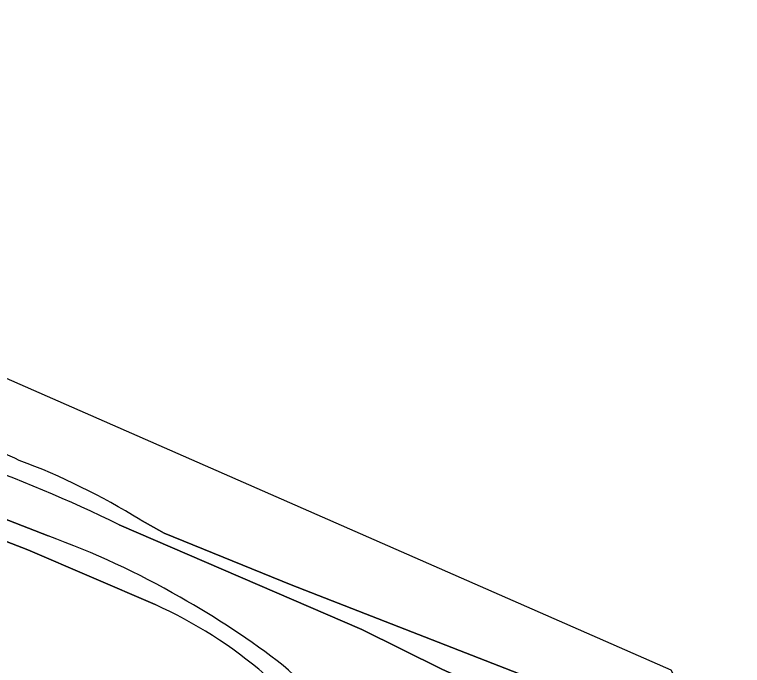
# Model space of a CAD drawing. Extents: x 160349 to 161355, y 381727 to 382854.
# Drawn here: x 161213.4 to 161264.3, y 381777.9 to 381823.4 of the extents above; entities that cross this region are included whole.
import ezdxf

# ---------------------------------------------------------------- set-up
doc = ezdxf.new("R2010")
doc.units = 0
for name, color, linetype in [('IMGEO_Loofbos', 7, 'Continuous'), ('IMGEO_Oever', 7, 'Continuous'), ('IMGEO_Voetpad_halfverhard', 7, 'Continuous'), ('IMGEO_Waterloop', 7, 'Continuous')]:
    doc.layers.add(name, color=color, linetype=linetype)

msp = doc.modelspace()

# ---------------------------------------------------------------- linework, layer by layer
at = {"layer": 'IMGEO_Loofbos'}
for points in [[(161191.116, 381796.777), (161196.535, 381794.451), (161215.792, 381786.945)], [(161214.368, 381785.975), (161205.982, 381789.217), (161193.783, 381794.323)], [(161252.296, 381773.838), (161250.588, 381774.334), (161243.285, 381777.631), (161237.708, 381780.419), (161220.755, 381787.726)], [(161223.253, 381782.15), (161214.368, 381785.975)]]:
    msp.add_lwpolyline(points, dxfattribs=at)
for centre, radius, start, end in [((161175.244, 381694.624), 103.63, 63.94953, 70.43719), ((161195.83, 381731.865), 58.586, 60.1318, 70.0784), ((161194.157, 381728.22), 62.581, 52.54745, 60.46592), ((161210.032, 381752.888), 32.11, 49.3965, 65.6862), ((161196.38, 381738.546), 53.224, 39.2827, 47.6816)]:
    msp.add_arc(centre, radius, start, end, dxfattribs=at)
at = {"layer": 'IMGEO_Oever'}
for points in [[(161250.543, 381776.599), (161232.76, 381783.528), (161223.879, 381787.137), (161222.187, 381788.089)], [(161220.755, 381787.726), (161237.708, 381780.419), (161243.285, 381777.631), (161250.588, 381774.334), (161252.296, 381773.838)]]:
    msp.add_lwpolyline(points, dxfattribs=at)
for centre, radius, start, end in [((161200.747, 381765.073), 30.114, 64.3881, 75.0602), ((161175.244, 381694.624), 103.63, 63.94953, 70.43719), ((161196.74, 381746.947), 48.376, 58.2622, 69.3941)]:
    msp.add_arc(centre, radius, start, end, dxfattribs=at)
at = {"layer": 'IMGEO_Voetpad_halfverhard'}
for points in [[(161215.792, 381786.945), (161196.535, 381794.451), (161191.116, 381796.777)], [(161193.783, 381794.323), (161205.982, 381789.217), (161214.368, 381785.975), (161223.253, 381782.15)]]:
    msp.add_lwpolyline(points, dxfattribs=at)
for centre, radius, start, end in [((161195.83, 381731.865), 58.586, 60.1318, 70.0784), ((161194.157, 381728.22), 62.581, 52.54745, 60.46592), ((161210.032, 381752.888), 32.11, 49.3965, 65.6862), ((161196.38, 381738.546), 53.224, 39.2827, 47.6816)]:
    msp.add_arc(centre, radius, start, end, dxfattribs=at)
at = {"layer": 'IMGEO_Waterloop'}
for points in [[(161260.881, 381765.932), (161260.963, 381763.339), (161260.797, 381760.751), (161260.448, 381758.595), (161259.862, 381756.49), (161259.803, 381756.115), (161259.319, 381753.026), (161258.844, 381750), (161258.231, 381746.092), (161257.22, 381739.651), (161257.193, 381739.481), (161256.706, 381736.374), (161256.26, 381733.532), (161256.062, 381732.269), (161255.531, 381728.885), (161255.361, 381727.8), (161258.842, 381727.311), (161264.288, 381768.121), (161259.316, 381777.572), (161175.165, 381814.484), (161142.478, 381862.176)], [(161222.187, 381788.089), (161223.879, 381787.137), (161232.76, 381783.528), (161250.543, 381776.599)]]:
    msp.add_lwpolyline(points, dxfattribs=at)
for centre, radius, start, end in [((161200.747, 381765.073), 30.114, 64.3881, 75.0602), ((161196.74, 381746.947), 48.376, 58.2622, 69.3941)]:
    msp.add_arc(centre, radius, start, end, dxfattribs=at)

doc.saveas('drawing.dxf')
